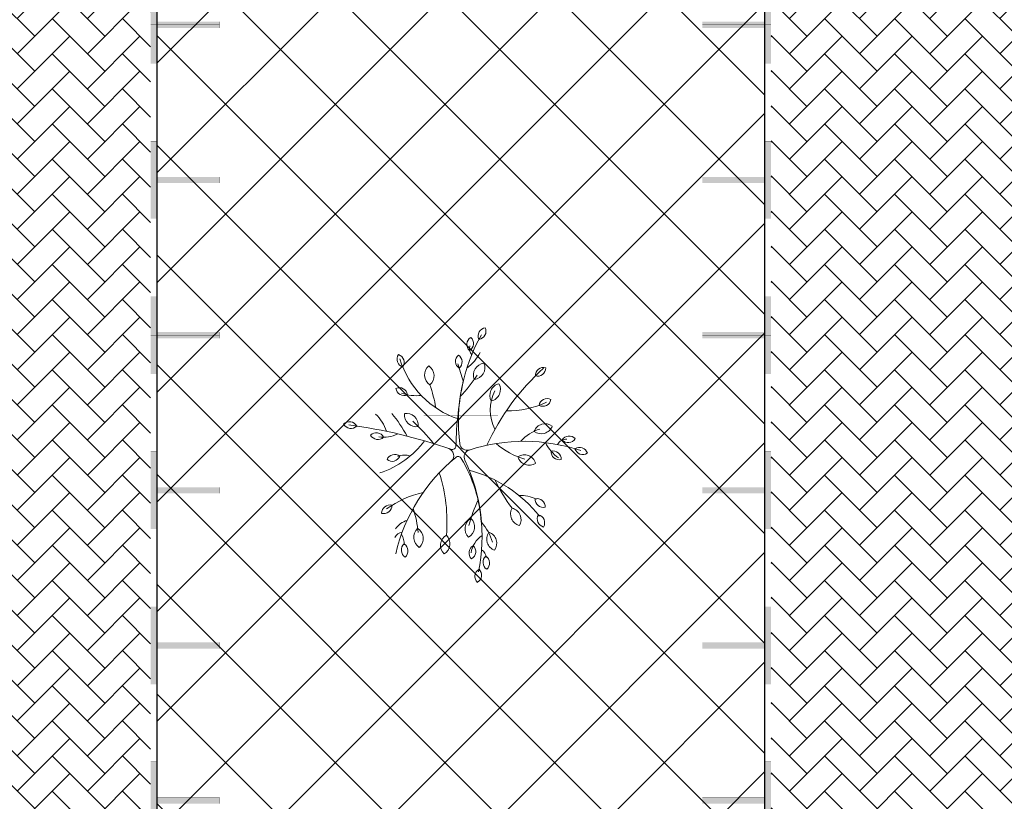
# Model space of a CAD drawing. Header units: millimetres. Extents: x 747415 to 1601423, y -236173 to 551995.
# Tile 458 of 549: x 1120099 to 1135967, y 215927 to 228520. Entities that reach past the tile are written whole.
import ezdxf

# ---------------------------------------------------------------- set-up
doc = ezdxf.new("R2010")
doc.units = ezdxf.units.MM
doc.header["$LTSCALE"] = 100
doc.header["$MEASUREMENT"] = 0
doc.linetypes.add('DASHED2', pattern=[9.525, 6.35, -3.175])
doc.layers.get('0').update_dxf_attribs({"linetype": 'CONTINUOUS', "lineweight": 0})
for name, color, linetype in [('T--A9041_VERHARDING_Parkeren', 9, 'CONTINUOUS'), ('T--L9041_VERHARDING_Parkeren', 9, 'DASHED2'), ('T--L9041_VERHARDING_Wegen', 7, 'CONTINUOUS')]:
    doc.layers.add(name, color=color, linetype=linetype)
for name, color, linetype, lineweight in [('T--A9041_VERHARDING_Wegen', 21, 'CONTINUOUS', 0), ('T--A9042_BEPLANTING', 90, 'CONTINUOUS', 0), ('T--L9042_BOMEN', 84, 'CONTINUOUS', 0), ('T--L9067_BEHEERVOORZIENING_Belijning', 7, 'DASHED2', 0)]:
    doc.layers.add(name, color=color, linetype=linetype, lineweight=lineweight)
doc.layers.add('T--A9072_BELIJNING', color=7, linetype='CONTINUOUS', lineweight=0, true_color=0xffffff)

# ---------------------------------------------------------------- blocks, each defined once
blk = doc.blocks.new('boom26')
for centre, radius, start, end in [((2714, 861), 2847, 157.8706, 194.6902), ((156, 1905), 133, 103.0821, 209.3601), ((10, 1969), 133, 283.0821, 29.3601), ((-37, 1751), 133, 129.691, 235.969), ((-196, 1743), 133, 309.691, 55.969), ((26, 1694), 147, 169.7791, 241.1753), ((186, 1475), 133, 83.1766, 189.4546), ((70, 1585), 133, 263.1766, 9.4546), ((-1164, 1406), 133, 161.751, 268.029), ((-1294, 1315), 133, 341.751, 88.029), ((-659, 1432), 133, 149.5314, 255.8094), ((-806, 1371), 133, 329.5314, 75.8094), ((-200, 1372), 190, 139.2589, 245.537), ((-422, 1323), 190, 319.2589, 65.537), ((-363, 2001), 689, 293.5336, 321.1072), ((1710, 3800), 3830, 218.5331, 241.7877), ((-2076, 885), 1446, 355.513, 21.8929), ((368, 1462), 698, 193.8405, 224.247), ((937, 1172), 133, 82.8871, 189.1651), ((822, 1283), 133, 262.8871, 9.1651), ((1196, 1148), 133, 56.6076, 162.8856), ((280, 1008), 190, 103.0821, 209.3601), ((72, 1099), 190, 283.0821, 29.3601), ((2323, -556), 2147, 124.9862, 161.6941), ((1402, 856), 666, 151.7973, 176.9648), ((1142, 1298), 133, 236.6076, 342.8856), ((-925, 1385), 1141, 314.8692, 341.5947), ((1118, 714), 190, 56.6076, 162.8856), ((1041, 929), 190, 236.6076, 342.8856), ((-996, 509), 190, 9.3193, 115.5973), ((-891, 711), 190, 189.3193, 295.5973), ((-543, 3036), 2707, 291.933, 303.1444), ((-1944, 389), 133, 4.7677, 111.0458), ((-1859, 524), 133, 184.7677, 291.0458), ((-625, 1194), 680, 239.8131, 293.7836), ((1477, 301), 190, 51.1528, 157.4308), ((-332, 2833), 2847, 236.9681, 273.6695), ((-1942, -192), 689, 32.5366, 60.1102), ((-1361, 279), 190, 2.7217, 108.9997), ((-1233, 467), 190, 182.7217, 288.9997), ((-2517, -1438), 2188, 42.6505, 54.2085), ((1664, -421), 868, 103.3279, 127.7935), ((1421, 522), 190, 231.1528, 337.4308), ((1788, 224), 133, 36.861, 143.139), ((-1757, 177), 133, 28.2156, 134.4936), ((-1733, 334), 133, 208.2156, 314.4936), ((-1661, 385), 147, 248.8767, 308.1371), ((1151, -2047), 2309, 90.4669, 117.4844), ((1189, -2582), 2847, 74.9681, 112.0411), ((1842, 2142), 2188, 240.6505, 252.2085), ((1703, 470), 412, 210.4763, 257.4087), ((1697, 158), 147, 86.8767, 146.1371), ((1788, 383), 133, 216.861, 323.139), ((1976, 82), 133, 26.4801, 132.7581), ((2005, 239), 133, 206.4801, 312.7581), ((-1473, -25), 133, 36.8567, 143.1347), ((-1473, 134), 133, 216.8567, 323.1347), ((-2097, 3334), 3360, 281.2858, 286.2361), ((357, 5738), 5830, 254.944, 265.3042), ((-158, 112), 120, 273.6695, 14.6232), ((75, 169), 120, 194.6902, 292.0411), ((113, -52), 60, 117.4844, 215.9239), ((1190, -41), 190, 26.4801, 132.7581), ((1231, 182), 190, 206.4801, 312.7581), ((1592, 11), 133, 26.4801, 132.7581), ((1621, 167), 133, 206.4801, 312.7581), ((-1908, 529), 1458, 283.3232, 338.4729), ((7467, -3319), 8174, 157.2295, 169.1278), ((-125, -132), 60, 337.2295, 85.3042), ((26, -237), 120, 37.8277, 157.4981), ((2370, 1583), 2847, 215.9239, 253.3681), ((935, -2818), 2533, 81.5413, 104.631), ((1437, -452), 190, 26.4801, 132.7581), ((1478, -228), 190, 206.4801, 312.7581), ((-1280, -546), 190, 36.861, 143.139), ((-1280, -319), 190, 216.861, 323.139), ((-421, -3045), 2707, 97.0317, 105.1444), ((1341, -2672), 2707, 124.198, 134.5901), ((-1630, -622), 666, 335.8015, 3.4272), ((-1217, -1717), 1511, 15.1971, 49.2879), ((-500, -847), 190, 80.7132, 186.9912), ((-657, -682), 190, 260.7132, 6.9912), ((2197, -385), 1621, 189.2555, 212.2447), ((1291, -2554), 1791, 91.6796, 104.4588), ((1328, -877), 190, 38.5051, 144.7832), ((1321, -650), 190, 218.5051, 324.7832), ((-1520, -957), 133, 52.7003, 158.9783), ((-1563, -803), 133, 232.7003, 338.9783), ((-978, -935), 133, 94.7219, 200.9999), ((-1113, -850), 133, 274.7219, 20.9999), ((590, -2837), 2188, 114.7162, 126.2743), ((237, -925), 259, 156.2605, 200.3773), ((1371, -846), 351, 193.7041, 232.3597), ((1513, -1078), 133, 36.8567, 143.1347), ((-804, -1188), 476, 345.8111, 23.9227), ((90, -1073), 133, 139.2589, 245.537), ((-66, -1107), 133, 319.2589, 65.537), ((1364, -1015), 147, 182.1991, 241.4596), ((1406, -1337), 340, 87.2638, 117.1832), ((1513, -919), 133, 216.8567, 323.1347), ((-248, -1844), 689, 104.6024, 132.176), ((-275, -1349), 133, 114.555, 220.833), ((-431, -1315), 133, 294.555, 40.833), ((899, -1202), 133, 160.9227, 267.2007), ((767, -1291), 133, 340.9227, 87.2007), ((-479, -1770), 133, 114.871, 221.149), ((-635, -1737), 133, 294.871, 41.149)]:
    blk.add_arc(centre, radius, start, end)
blk = doc.blocks.new('9041_parkeerplaats_2500x5000_hoeklijn')
at = {"layer": 'T--A9072_BELIJNING', "linetype": 'Continuous'}
h = blk.add_hatch(color=256, dxfattribs=at)
h.paths.add_polyline_path([(-1200, -1390), (-1250, -1390), (-1250, -2500), (-625, -2500), (-625, -2390), (-1200, -2390)])
h.paths.add_polyline_path([(1250, -1390), (1200, -1390), (1200, -2390), (625, -2390), (625, -2500), (1250, -2500)])
at = {"layer": 'T--L9067_BEHEERVOORZIENING_Belijning', "const_width": 1}
for points in [[(-1200, -1390), (-1250, -1390), (-1250, -2500), (-625, -2500), (-625, -2390), (-1200, -2390)], [(1250, -1390), (1200, -1390), (1200, -2390), (625, -2390), (625, -2500), (1250, -2500)]]:
    blk.add_lwpolyline(points, close=True, dxfattribs=at)
blk = doc.blocks.new('*U267')
at = {"layer": 'T--L9067_BEHEERVOORZIENING_Belijning'}
blk.add_blockref('9041_parkeerplaats_2500x5000_hoeklijn', (0, 1945, 0), dxfattribs=at)
blk = doc.blocks.new('*U268')
at = {"layer": 'T--L9067_BEHEERVOORZIENING_Belijning', "color": 0, "linetype": 'ByBlock', "lineweight": -2, "transparency": 16777216}
for p in [(7500, 0), (10000, 0), (12500, 0), (15000, 0), (17500, 0), (20000, 0), (22500, 0)]:
    blk.add_blockref('*U267', p, dxfattribs=at)
blk = doc.blocks.new('*U289')
at = {"layer": 'T--L9067_BEHEERVOORZIENING_Belijning'}
blk.add_blockref('9041_parkeerplaats_2500x5000_hoeklijn', (0, 1945, 0), dxfattribs=at)
blk = doc.blocks.new('*U290')
at = {"layer": 'T--L9067_BEHEERVOORZIENING_Belijning', "color": 0, "linetype": 'ByBlock', "lineweight": -2, "transparency": 16777216}
for p in [(20000, 0), (22500, 0), (25000, 0), (27500, 0), (30000, 0), (32500, 0), (35000, 0)]:
    blk.add_blockref('*U289', p, dxfattribs=at)

msp = doc.modelspace()

# ---------------------------------------------------------------- hatches: boundary and pattern name
at = {"layer": 'T--A9041_VERHARDING_Parkeren', "linetype": 'Continuous'}
h = msp.add_hatch(dxfattribs=at)
h.set_pattern_fill('ANSI37', color=256, scale=10000, style=0)
h.paths.add_polyline_path([(1132108.673, 238596.127), (1128980.363, 238413.692), (1125732.531, 238214.978), (1122556.748, 237997.524), (1122308.673, 237977.636), (1122308.673, 193325.106), (1132108.673, 193325.106)])
at = {"layer": 'T--A9041_VERHARDING_Wegen', "linetype": 'Continuous'}
h = msp.add_hatch(dxfattribs=at)
h.set_pattern_fill('AR-HBONE', color=256, scale=100, style=0)
h.paths.add_polyline_path([(1132208.673, 193125.106), (1137308.673, 193125.106), (1137308.673, 238915.304), (1132208.673, 238602.265)])
h = msp.add_hatch(dxfattribs=at)
h.set_pattern_fill('AR-HBONE', color=256, scale=100, style=0)
h.paths.add_polyline_path([(1117408.673, 193125.106), (1122208.673, 193125.106), (1122208.673, 237977.636), (1117408.673, 237551.803)])
at = {"layer": 'T--A9042_BEPLANTING'}
h = msp.add_hatch(dxfattribs=at)
h.set_pattern_fill('GRASS', color=256, scale=1500, style=0)
edge = h.paths.add_edge_path()
edge.add_line((1194589.183, 247525.193), (1194593.64, 247264.881))
edge.add_line((1194593.64, 247264.881), (1189597.042, 247120.843))
edge.add_line((1189597.042, 247120.843), (1179615.176, 246734.424))
edge.add_line((1179615.176, 246734.424), (1169673.169, 246260.926))
edge.add_line((1169673.169, 246260.926), (1159743.156, 245284.429))
edge.add_line((1159743.156, 245284.429), (1149794.302, 244232.037))
edge.add_line((1149794.302, 244232.037), (1139904.319, 243419.621))
edge.add_line((1139904.319, 243419.621), (1138613.747, 243325.021))
edge.add_line((1138613.747, 243325.021), (1135690.007, 243117.197))
edge.add_line((1135690.007, 243117.197), (1132771.926, 242932.503))
edge.add_line((1132771.926, 242932.503), (1129859.398, 242758.599))
edge.add_line((1129859.398, 242758.599), (1126616.556, 242566.575))
edge.add_line((1126616.556, 242566.575), (1123385.964, 242364.695))
edge.add_line((1123385.964, 242364.695), (1120184.728, 242139.833))
edge.add_line((1120184.728, 242139.833), (1117014.113, 241880.011))
edge.add_line((1117014.113, 241880.011), (1113876.289, 241570.228))
edge.add_line((1113876.289, 241570.228), (1110773.76, 241198.319))
edge.add_line((1110773.76, 241198.319), (1107692.214, 240764.72))
edge.add_line((1107692.214, 240764.72), (1104624.361, 240306.925))
edge.add_line((1104624.361, 240306.925), (1101572.465, 239835.828))
edge.add_line((1101572.465, 239835.828), (1100403.086, 239650.924))
edge.add_line((1100403.086, 239650.924), (1097780.987, 239217.99))
edge.add_line((1097780.987, 239217.99), (1095157.329, 238732.83))
edge.add_line((1095157.329, 238732.83), (1092526.922, 238274.052))
edge.add_line((1092526.922, 238274.052), (1089457.602, 237766.051))
edge.add_line((1089457.602, 237766.051), (1086388.73, 237224.846))
edge.add_line((1086388.73, 237224.846), (1083401.545, 236651.668))
edge.add_line((1083401.545, 236651.668), (1080469.385, 236024.459))
edge.add_line((1080469.385, 236024.459), (1077519.444, 235269.823))
edge.add_line((1077519.444, 235269.823), (1074567.867, 234454.498))
edge.add_line((1074567.867, 234454.498), (1071611.505, 233602.32))
edge.add_line((1071611.505, 233602.32), (1068661.406, 232725.291))
edge.add_line((1068661.406, 232725.291), (1065719.424, 231822.381))
edge.add_line((1065719.424, 231822.381), (1062684.54, 230856.109))
edge.add_line((1062684.54, 230856.109), (1059866.196, 229920.836))
edge.add_line((1059866.196, 229920.836), (1056845.381, 228880.035))
edge.add_line((1056845.381, 228880.035), (1054034.15, 227860.451))
edge.add_line((1054034.15, 227860.451), (1051908.682, 227043.859))
edge.add_line((1051908.682, 227043.859), (1051192.354, 226766.278))
edge.add_line((1051192.354, 226766.278), (1050671.69, 226564.519))
edge.add_line((1050671.69, 226564.519), (1049927.631, 226262.62))
edge.add_line((1049927.631, 226262.62), (1049070.32, 225903.54))
edge.add_line((1049070.32, 225903.54), (1048360.834, 225606.376))
edge.add_line((1048360.834, 225606.376), (1045574.185, 224396.868))
edge.add_line((1045574.185, 224396.868), (1042746.023, 223102.062))
edge.add_line((1042746.023, 223102.062), (1039916.204, 221736.561))
edge.add_line((1039916.204, 221736.561), (1037264.038, 220364.549))
edge.add_line((1037264.038, 220364.549), (1036639.036, 220037.907))
edge.add_line((1036639.036, 220037.907), (1035761.731, 219567.084))
edge.add_line((1035761.731, 219567.084), (1034455.173, 218860.02))
edge.add_line((1034455.173, 218860.02), (1031834.519, 217415.207))
edge.add_line((1031834.519, 217415.207), (1029063.532, 215837.52))
edge.add_line((1029063.532, 215837.52), (1026493.513, 214322.916))
edge.add_line((1026493.513, 214322.916), (1023661.374, 212596.81))
edge.add_line((1023661.374, 212596.81), (1021148.701, 211011.913))
edge.add_line((1021148.701, 211011.913), (1018664.489, 209394.723))
edge.add_line((1018664.489, 209394.723), (1016111.63, 207674.051))
edge.add_line((1016111.63, 207674.051), (1013541.964, 205866.676))
edge.add_line((1013541.964, 205866.676), (1011054.819, 204060.939))
edge.add_line((1011054.819, 204060.939), (1008551.61, 202180.933))
edge.add_line((1008551.61, 202180.933), (1006071.977, 200261.271))
edge.add_line((1006071.977, 200261.271), (1003623.026, 198305.877))
edge.add_line((1003623.026, 198305.877), (1001255.469, 196356.541))
edge.add_line((1001255.469, 196356.541), (998895.97, 194358.237))
edge.add_line((998895.97, 194358.237), (996592.894, 192340.973))
edge.add_line((996592.894, 192340.973), (994271.188, 190253.094))
edge.add_line((994271.188, 190253.094), (992089.799, 188232.713))
edge.add_line((992089.799, 188232.713), (989855.126, 186096.735))
edge.add_line((989855.126, 186096.735), (987565.682, 183840.779))
edge.add_line((987565.682, 183840.779), (985556.73, 181812.43))
edge.add_line((985556.73, 181812.43), (983340.235, 179499.914))
edge.add_line((983340.235, 179499.914), (981234.422, 177237.565))
edge.add_line((981234.422, 177237.565), (979162.94, 174943.215))
edge.add_line((979162.94, 174943.215), (977214.691, 172724.59))
edge.add_line((977214.691, 172724.59), (975036.892, 170165.071))
edge.add_line((975036.892, 170165.071), (973160.412, 167901.106))
edge.add_line((973160.412, 167901.106), (971300.145, 165540.186))
edge.add_line((971300.145, 165540.186), (970653.489, 164750.347))
edge.add_line((970653.489, 164750.347), (969323.906, 163031.694))
edge.add_line((969323.906, 163031.694), (967532.389, 160664.585))
edge.add_line((967532.389, 160664.585), (965620.33, 158124.446))
edge.add_line((965620.33, 158124.446), (963729.485, 155559.861))
edge.add_line((963729.485, 155559.861), (962160.024, 153368.205))
edge.add_line((962160.024, 153368.205), (960583.853, 151476.839))
edge.add_line((960583.853, 151476.839), (957868.106, 147829.141))
edge.add_line((957868.106, 147829.141), (955546.579, 144354.957))
edge.add_line((955546.579, 144354.957), (952781.766, 139999.101))
edge.add_line((952781.766, 139999.101), (950228.309, 135925.671))
edge.add_line((950228.309, 135925.671), (947689.507, 131669.07))
edge.add_line((947689.507, 131669.07), (945836.511, 128467.426))
edge.add_line((945836.511, 128467.426), (939785.242, 117718.876))
edge.add_line((939785.242, 117718.876), (930712.869, 102774.401))
edge.add_line((930712.869, 102774.401), (922173.53, 90199.799))
edge.add_arc((831492.457, 157259.067), 112782.989, 306.60619454, 323.5168236, ccw=False)
edge.add_line((898746.269, 66722.183), (906881.323, 58450.839))
edge.add_arc((1039056.702, -43733.649), 167068.849, 138.06483794, 142.29247104, ccw=False)
edge.add_line((914773.924, 67916.66), (924725.806, 83316.857))
edge.add_line((924725.806, 83316.857), (935036.865, 100427.915))
edge.add_line((935036.865, 100427.915), (938271.243, 105214.41))
edge.add_line((938271.243, 105214.41), (944567.151, 115601.153))
edge.add_line((944567.151, 115601.153), (949536.685, 124088.131))
edge.add_line((949536.685, 124088.131), (954824.472, 132626.587))
edge.add_line((954824.472, 132626.587), (959827.89, 140132.671))
edge.add_line((959827.89, 140132.671), (963059.812, 145135.12))
edge.add_line((963059.812, 145135.12), (965500.197, 148828.356))
edge.add_line((965500.197, 148828.356), (966613.361, 150562.786))
edge.add_line((966613.361, 150562.786), (968025.373, 152669.584))
edge.add_line((968025.373, 152669.584), (969925.147, 155201.552))
edge.add_line((969925.147, 155201.552), (971712.101, 157704.465))
edge.add_line((971712.101, 157704.465), (973307.285, 159791.446))
edge.add_line((973307.285, 159791.446), (974380.773, 161326.936))
edge.add_line((974380.773, 161326.936), (975513.5, 162711.848))
edge.add_line((975513.5, 162711.848), (977022.752, 164676.523))
edge.add_line((977022.752, 164676.523), (979125.989, 167160.936))
edge.add_line((979125.989, 167160.936), (980701.644, 168861.659))
edge.add_line((980701.644, 168861.659), (983077.997, 171627.505))
edge.add_line((983077.997, 171627.505), (985074.319, 173856.029))
edge.add_line((985074.319, 173856.029), (986909.132, 175828.505))
edge.add_line((986909.132, 175828.505), (989063.699, 178159.256))
edge.add_line((989063.699, 178159.256), (991154.428, 180245.145))
edge.add_line((991154.428, 180245.145), (993121.205, 182057.606))
edge.add_line((993121.205, 182057.606), (995324.494, 184142.051))
edge.add_line((995324.494, 184142.051), (997280.219, 186006.612))
edge.add_line((997280.219, 186006.612), (999623.744, 188200.448))
edge.add_line((999623.744, 188200.448), (1002349.065, 190608.065))
edge.add_line((1002349.065, 190608.065), (1004754.956, 192653.066))
edge.add_line((1004754.956, 192653.066), (1007294.928, 194741.918))
edge.add_line((1007294.928, 194741.918), (1008978.786, 196161.928))
edge.add_line((1008978.786, 196161.928), (1011076.047, 197755.95))
edge.add_line((1011076.047, 197755.95), (1013065.241, 199247.814))
edge.add_line((1013065.241, 199247.814), (1015821.037, 201346.882))
edge.add_line((1015821.037, 201346.882), (1017686.716, 202722.52))
edge.add_line((1017686.716, 202722.52), (1020957.031, 204817.97))
edge.add_line((1020957.031, 204817.97), (1023228.197, 206313.401))
edge.add_line((1023228.197, 206313.401), (1026470.58, 208376.744))
edge.add_line((1026470.58, 208376.744), (1028603.548, 209658.432))
edge.add_line((1028603.548, 209658.432), (1030968.801, 211111.637))
edge.add_line((1030968.801, 211111.637), (1032974.557, 212278.47))
edge.add_line((1032974.557, 212278.47), (1034989.373, 213415.47))
edge.add_line((1034989.373, 213415.47), (1036654.679, 214452.728))
edge.add_line((1036654.679, 214452.728), (1038246.03, 215241.653))
edge.add_line((1038246.03, 215241.653), (1039948.347, 216202.761))
edge.add_line((1039948.347, 216202.761), (1041825.775, 217172.039))
edge.add_line((1041825.775, 217172.039), (1043014.131, 217759.859))
edge.add_line((1043014.131, 217759.859), (1045164.207, 218821.145))
edge.add_line((1045164.207, 218821.145), (1047341.541, 219812.404))
edge.add_line((1047341.541, 219812.404), (1050071.07, 221013.985))
edge.add_line((1050071.07, 221013.985), (1051244.22, 221490.97))
edge.add_line((1051244.22, 221490.97), (1052347.556, 221956.97))
edge.add_line((1052347.556, 221956.97), (1053649.506, 222430.47))
edge.add_line((1053649.506, 222430.47), (1054533.126, 222784.97))
edge.add_line((1054533.126, 222784.97), (1056086.056, 223306.47))
edge.add_line((1056086.056, 223306.47), (1057869.317, 223968.97))
edge.add_line((1057869.317, 223968.97), (1060574.556, 224929.97))
edge.add_line((1060574.556, 224929.97), (1063483.693, 225922.97))
edge.add_line((1063483.693, 225922.97), (1065608.903, 226631.593))
edge.add_line((1065608.903, 226631.593), (1069173.064, 227676.47))
edge.add_line((1069173.064, 227676.47), (1072281.977, 228625.637))
edge.add_line((1072281.977, 228625.637), (1075375.394, 229611.47))
edge.add_line((1075375.394, 229611.47), (1077123.927, 230119.62))
edge.add_line((1077123.927, 230119.62), (1080375.394, 230986.97))
edge.add_line((1080375.394, 230986.97), (1082892.594, 231747.063))
edge.add_line((1082892.594, 231747.063), (1087287.423, 232727.295))
edge.add_line((1087287.423, 232727.295), (1089726.851, 233304.236))
edge.add_line((1089726.851, 233304.236), (1092683.446, 233905.227))
edge.add_line((1092683.446, 233905.227), (1095564.394, 234529.046))
edge.add_line((1095564.394, 234529.046), (1098820.303, 235134.124))
edge.add_line((1098820.303, 235134.124), (1101429.17, 235680.801))
edge.add_line((1101429.17, 235680.801), (1102775.394, 235932.97))
edge.add_line((1102775.394, 235932.97), (1105482.445, 236248.973))
edge.add_line((1105482.445, 236248.973), (1107758.807, 236612.397))
edge.add_line((1107758.807, 236612.397), (1110496.735, 236978.709))
edge.add_line((1110496.735, 236978.709), (1115376.091, 237663.748))
edge.add_line((1115376.091, 237663.748), (1120160.891, 238162.648))
edge.add_line((1120160.891, 238162.648), (1122883.614, 238303.454))
edge.add_line((1122883.614, 238303.454), (1125390.669, 238461.915))
edge.add_line((1125390.669, 238461.915), (1128123.405, 238391.97))
edge.add_line((1128123.405, 238391.97), (1132768.171, 238736.47))
edge.add_line((1132768.171, 238736.47), (1135790.587, 239107.966))
edge.add_line((1135790.587, 239107.966), (1138342.94, 239481.456))
edge.add_line((1138342.94, 239481.456), (1142060.43, 239524.47))
edge.add_line((1142060.43, 239524.47), (1147419.918, 239838.053))
edge.add_line((1147419.918, 239838.053), (1152508.673, 240937.759))
edge.add_line((1152508.673, 240937.759), (1161790.445, 241405.25))
edge.add_line((1161790.445, 241405.25), (1166293.104, 242414.317))
edge.add_line((1166293.104, 242414.317), (1170003.913, 243136.47))
edge.add_line((1170003.913, 243136.47), (1182817.631, 243902.97))
edge.add_line((1182817.631, 243902.97), (1191677.387, 244103.47))
edge.add_line((1191677.387, 244103.47), (1200992.076, 244164.47))
edge.add_line((1200992.076, 244164.47), (1212315.556, 244345.47))
edge.add_line((1212315.556, 244345.47), (1212435.36, 247419.97))
edge.add_line((1212435.36, 247419.97), (1205479.36, 247503.517))
edge.add_line((1205479.36, 247503.517), (1202606.248, 247460.622))
edge.add_line((1202606.248, 247460.622), (1194593.64, 247264.881))

# ---------------------------------------------------------------- linework, layer by layer
at = {"layer": 'T--A9041_VERHARDING_Parkeren', "linetype": 'Continuous'}
msp.add_lwpolyline([(1132108.673, 238596.127), (1128980.363, 238413.692), (1125732.531, 238214.978), (1122556.748, 237997.524), (1122308.673, 237977.636), (1122308.673, 193325.106), (1132108.673, 193325.106)], close=True, dxfattribs=at)
at = {"layer": 'T--A9041_VERHARDING_Wegen', "linetype": 'Continuous', "const_width": 1}
for points in [[(1132208.673, 193125.106), (1137308.673, 193125.106), (1137308.673, 238915.304), (1132208.673, 238602.265)], [(1117408.673, 193125.106), (1122208.673, 193125.106), (1122208.673, 237977.636), (1117408.673, 237551.803)]]:
    msp.add_lwpolyline(points, close=True, dxfattribs=at)
at = {"layer": 'T--L9041_VERHARDING_Parkeren', "const_width": 1}
msp.add_lwpolyline([(1126608.673, 220937.759), (1127808.673, 220937.759), (1127808.673, 222137.759), (1126608.673, 222137.759)], close=True, dxfattribs=at)
at = {"layer": 'T--L9041_VERHARDING_Wegen', "const_width": 1}
for points in [[(1132208.673, 193125.106), (1132208.673, 238596.127)], [(1122208.673, 237977.636), (1122208.673, 193125.106)]]:
    msp.add_lwpolyline(points, dxfattribs=at)

# ---------------------------------------------------------------- block references
at = {"layer": 'T--L9042_BOMEN', "linetype": 'Continuous', "rotation": 273.4399454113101}
msp.add_blockref('boom26', (1127208.673, 221537.759), dxfattribs=at)
at = {"layer": 'T--L9067_BEHEERVOORZIENING_Belijning'}
for name, p, rotation in [('*U268', (1122763.673, 237187.759, 0.5), 270), ('*U290', (1131653.673, 194687.759, 0.5), 89.99999999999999)]:
    msp.add_blockref(name, p, dxfattribs=dict(at, rotation=rotation))

doc.saveas('drawing.dxf')
